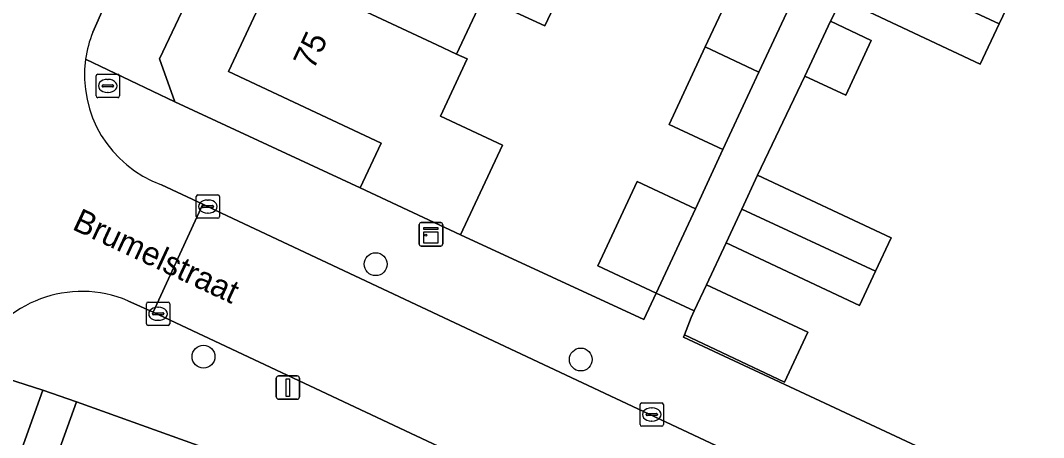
# Model space of a CAD drawing. Extents: x 159817 to 160765, y 380688 to 381638.
# Drawn here: x 160176.21 to 160219.96, y 381272.83 to 381290.64 of the extents above; entities that cross this region are included whole.
import ezdxf

# ---------------------------------------------------------------- set-up
doc = ezdxf.new("R2010")
doc.units = 0
for name, color, linetype in [('IMGEO_Boom', 7, 'Continuous'), ('IMGEO_Brandkraan', 7, 'Continuous'), ('IMGEO_Erf', 7, 'Continuous'), ('IMGEO_Kast', 7, 'Continuous'), ('IMGEO_Kolk', 7, 'Continuous'), ('IMGEO_Lichtmast', 7, 'Continuous'), ('IMGEO_Openbare_ruimte_label', 7, 'Continuous'), ('IMGEO_Pand', 7, 'Continuous'), ('IMGEO_Pand_nummerreeks', 7, 'Continuous'), ('IMGEO_Rijbaan_lokaal_open', 7, 'Continuous'), ('IMGEO_Voetpad_halfverhard', 7, 'Continuous'), ('IMGEO_Voetpad_open', 7, 'Continuous')]:
    doc.layers.add(name, color=color, linetype=linetype)

msp = doc.modelspace()

# ---------------------------------------------------------------- linework, layer by layer
at = {"layer": 'IMGEO_Boom'}
for centre in [(160191.397, 381280.228), (160184.034, 381276.28), (160200.168, 381276.158)]:
    msp.add_circle(centre, 0.489, dxfattribs=at)
at = {"layer": 'IMGEO_Brandkraan'}
for p, q in [((160179.515, 381288.34), (160180.367, 381288.34)), ((160179.44, 381287.414), (160179.44, 381288.266)), ((160179.742, 381287.883), (160180.14, 381287.883)), ((160179.928, 381288.12), (160179.953, 381288.12)), ((160180.441, 381288.266), (160180.441, 381287.414)), ((160179.699, 381287.834), (160179.699, 381287.846)), ((160180.137, 381287.797), (160179.739, 381287.797)), ((160179.951, 381287.56), (160179.926, 381287.56)), ((160180.183, 381287.846), (160180.183, 381287.834)), ((160180.367, 381287.34), (160179.515, 381287.34))]:
    msp.add_line(p, q, dxfattribs=at)
for points in [[(160179.515, 381288.34), (160180.367, 381288.34)], [(160179.44, 381287.414), (160179.44, 381288.266)], [(160180.441, 381288.266), (160180.441, 381287.414)], [(160180.367, 381287.34), (160179.515, 381287.34)]]:
    msp.add_lwpolyline(points, dxfattribs=at)
for centre, radius, start, end in [((160179.517, 381288.264), 0.0765, 91.552, 178.448), ((160179.517, 381288.264), 0.0765, 91.552, 178.448), ((160180.365, 381288.264), 0.0765, 1.552, 88.448), ((160180.365, 381288.264), 0.0765, 1.552, 88.448), ((160179.739, 381287.843), 0.0403, 85.8775, 175.7526), ((160180.144, 381287.845), 0.0386, 1.7309, 96.639), ((160179.517, 381287.416), 0.0765, 181.552, 268.448), ((160179.517, 381287.416), 0.0765, 181.552, 268.448), ((160179.736, 381287.833), 0.0366, 178.938, 274.7102), ((160180.14, 381287.84), 0.043, 264.8664, 352.4533), ((160180.365, 381287.416), 0.0765, 271.552, 358.448), ((160180.365, 381287.416), 0.0765, 271.552, 358.448)]:
    msp.add_arc(centre, radius, start, end, dxfattribs=at)
for centre, major_axis, ratio, start_param, end_param in [((160179.927, 381287.84), (-0.387, 0.002), 0.722429, 4.712389, 7.853982), ((160179.952, 381287.84), (-0.39, 0.002), 0.717154, 1.570796, 4.712389)]:
    msp.add_ellipse(centre, major_axis=major_axis, ratio=ratio, start_param=start_param, end_param=end_param, dxfattribs=at)
at = {"layer": 'IMGEO_Erf'}
for points in [[(160222.288, 381299.605), (160216.365, 381302.397), (160212.932, 381294.963), (160218.855, 381292.172), (160218.063, 381290.492), (160217.255, 381288.776), (160211.332, 381291.567), (160210.842, 381290.6), (160212.59, 381289.786), (160211.501, 381287.444), (160209.752, 381288.257), (160207.732, 381284.025), (160213.443, 381281.353), (160212.775, 381279.925), (160212.092, 381278.466), (160206.381, 381281.138), (160205.548, 381279.354), (160209.884, 381277.322), (160208.887, 381275.196), (160204.6, 381277.205), (160204.565, 381277.114), (160225.954, 381267.134)], [(160199.508, 381292.288), (160198.627, 381290.404), (160195.996, 381291.635), (160194.857, 381289.201), (160195.304, 381288.991), (160194.163, 381286.554), (160196.819, 381285.312), (160195.026, 381281.48), (160202.862, 381277.867), (160203.391, 381278.997), (160200.901, 381280.162), (160202.585, 381283.762), (160205.076, 381282.597), (160206.238, 381285.124), (160203.945, 381286.194), (160205.49, 381289.504), (160206.996, 381292.73)]]:
    msp.add_lwpolyline(points, dxfattribs=at)
msp.add_lwpolyline([(160190.736, 381283.488), (160191.63, 381285.397), (160185.096, 381288.454), (160187.137, 381292.815), (160185.833, 381293.425), (160185.402, 381292.422), (160184.059, 381293.029), (160182.154, 381288.991), (160182.804, 381287.168)], close=True, dxfattribs=at)
at = {"layer": 'IMGEO_Kast'}
for p, q in [((160193.262, 381281.077), (160193.262, 381281.918)), ((160193.262, 381281.918), (160193.262, 381281.077)), ((160193.337, 381282.002), (160194.178, 381282.002)), ((160194.178, 381282.002), (160193.337, 381282.002)), ((160194.262, 381281.927), (160194.262, 381281.086)), ((160194.262, 381281.086), (160194.262, 381281.927)), ((160194.187, 381281.002), (160193.346, 381281.002)), ((160193.346, 381281.002), (160194.187, 381281.002))]:
    msp.add_line(p, q, dxfattribs=at)
for points in [[(160193.457, 381281.792), (160194.057, 381281.792), (160194.057, 381281.707), (160193.457, 381281.707), (160193.457, 381281.792)], [(160193.457, 381281.617), (160194.057, 381281.617), (160194.057, 381281.128), (160193.457, 381281.128), (160193.457, 381281.617)]]:
    msp.add_lwpolyline(points, dxfattribs=at)
msp.add_circle((160193.541, 381281.466), 0.0377, dxfattribs=at)
for centre, start, end in [((160193.34, 381281.924), 92.4484, 184.2845), ((160193.34, 381281.924), 92.4484, 184.2845), ((160194.184, 381281.924), 2.4484, 94.2845), ((160194.184, 381281.924), 2.4484, 94.2845), ((160193.34, 381281.08), 182.4484, 274.2845), ((160193.34, 381281.08), 182.4484, 274.2845), ((160194.184, 381281.08), 272.4484, 4.2845), ((160194.184, 381281.08), 272.4484, 4.2845)]:
    msp.add_arc(centre, 0.0779, start, end, dxfattribs=at)
at = {"layer": 'IMGEO_Kolk'}
for p, q in [((160183.72, 381282.262), (160183.72, 381283.114)), ((160183.795, 381283.188), (160184.647, 381283.188)), ((160184.721, 381283.114), (160184.721, 381282.262)), ((160183.979, 381282.682), (160183.979, 381282.694)), ((160184.417, 381282.645), (160184.019, 381282.645)), ((160184.022, 381282.731), (160184.42, 381282.731)), ((160184.208, 381282.968), (160184.233, 381282.968)), ((160184.463, 381282.694), (160184.463, 381282.682)), ((160184.647, 381282.188), (160183.795, 381282.188)), ((160184.231, 381282.408), (160184.206, 381282.408)), ((160181.589, 381277.685), (160181.589, 381278.537)), ((160181.664, 381278.611), (160182.516, 381278.611)), ((160182.077, 381278.391), (160182.102, 381278.391)), ((160182.59, 381278.537), (160182.59, 381277.685)), ((160181.848, 381278.105), (160181.848, 381278.117)), ((160182.286, 381278.068), (160181.888, 381278.068)), ((160181.891, 381278.154), (160182.289, 381278.154)), ((160182.1, 381277.831), (160182.075, 381277.831)), ((160182.332, 381278.117), (160182.332, 381278.105)), ((160182.516, 381277.611), (160181.664, 381277.611)), ((160202.778, 381274.308), (160203.63, 381274.308)), ((160202.703, 381273.382), (160202.703, 381274.234)), ((160203.005, 381273.851), (160203.403, 381273.851)), ((160203.191, 381274.088), (160203.216, 381274.088)), ((160203.704, 381274.234), (160203.704, 381273.382)), ((160202.962, 381273.802), (160202.962, 381273.814)), ((160203.4, 381273.765), (160203.002, 381273.765)), ((160203.214, 381273.528), (160203.189, 381273.528)), ((160203.446, 381273.814), (160203.446, 381273.802)), ((160203.63, 381273.308), (160202.778, 381273.308))]:
    msp.add_line(p, q, dxfattribs=at)
for points in [[(160183.72, 381282.262), (160183.72, 381283.114)], [(160183.795, 381283.188), (160184.647, 381283.188)], [(160184.721, 381283.114), (160184.721, 381282.262)], [(160184.647, 381282.188), (160183.795, 381282.188)], [(160181.589, 381277.685), (160181.589, 381278.537)], [(160181.664, 381278.611), (160182.516, 381278.611)], [(160182.59, 381278.537), (160182.59, 381277.685)], [(160182.516, 381277.611), (160181.664, 381277.611)], [(160202.778, 381274.308), (160203.63, 381274.308)], [(160202.703, 381273.382), (160202.703, 381274.234)], [(160203.704, 381274.234), (160203.704, 381273.382)], [(160203.63, 381273.308), (160202.778, 381273.308)]]:
    msp.add_lwpolyline(points, dxfattribs=at)
for centre, radius, start, end in [((160183.797, 381283.112), 0.0765, 91.552, 178.448), ((160183.797, 381283.112), 0.0765, 91.552, 178.448), ((160184.645, 381283.112), 0.0765, 1.552, 88.448), ((160184.645, 381283.112), 0.0765, 1.552, 88.448), ((160184.019, 381282.691), 0.0403, 85.8775, 175.7526), ((160184.016, 381282.681), 0.0366, 178.938, 274.7102), ((160184.42, 381282.688), 0.043, 264.8664, 352.4533), ((160184.424, 381282.693), 0.0386, 1.7309, 96.639), ((160183.797, 381282.264), 0.0765, 181.552, 268.448), ((160183.797, 381282.264), 0.0765, 181.552, 268.448), ((160184.645, 381282.264), 0.0765, 271.552, 358.448), ((160184.645, 381282.264), 0.0765, 271.552, 358.448), ((160181.666, 381278.535), 0.0765, 91.552, 178.448), ((160181.666, 381278.535), 0.0765, 91.552, 178.448), ((160182.514, 381278.535), 0.0765, 1.552, 88.448), ((160182.514, 381278.535), 0.0765, 1.552, 88.448), ((160181.888, 381278.114), 0.0403, 85.8775, 175.7526), ((160181.885, 381278.104), 0.0366, 178.938, 274.7102), ((160182.289, 381278.111), 0.043, 264.8664, 352.4533), ((160182.293, 381278.116), 0.0386, 1.7309, 96.639), ((160181.666, 381277.687), 0.0765, 181.552, 268.448), ((160181.666, 381277.687), 0.0765, 181.552, 268.448), ((160182.514, 381277.687), 0.0765, 271.552, 358.448), ((160182.514, 381277.687), 0.0765, 271.552, 358.448), ((160202.78, 381274.232), 0.0765, 91.552, 178.448), ((160202.78, 381274.232), 0.0765, 91.552, 178.448), ((160203.628, 381274.232), 0.0765, 1.552, 88.448), ((160203.628, 381274.232), 0.0765, 1.552, 88.448), ((160203.002, 381273.811), 0.0403, 85.8775, 175.7526), ((160203.407, 381273.813), 0.0386, 1.7309, 96.639), ((160202.999, 381273.801), 0.0366, 178.938, 274.7102), ((160203.403, 381273.808), 0.043, 264.8664, 352.4533), ((160202.78, 381273.384), 0.0765, 181.552, 268.448), ((160202.78, 381273.384), 0.0765, 181.552, 268.448), ((160203.628, 381273.384), 0.0765, 271.552, 358.448), ((160203.628, 381273.384), 0.0765, 271.552, 358.448)]:
    msp.add_arc(centre, radius, start, end, dxfattribs=at)
for centre, major_axis, ratio, start_param, end_param in [((160184.207, 381282.688), (-0.387, 0.002), 0.722429, 4.712389, 7.853982), ((160184.232, 381282.688), (-0.39, 0.002), 0.717154, 1.570796, 4.712389), ((160182.076, 381278.111), (-0.387, 0.002), 0.722429, 4.712389, 7.853982), ((160182.101, 381278.111), (-0.39, 0.002), 0.717154, 1.570796, 4.712389), ((160203.19, 381273.808), (-0.387, 0.002), 0.722429, 4.712389, 7.853982), ((160203.215, 381273.808), (-0.39, 0.002), 0.717154, 1.570796, 4.712389)]:
    msp.add_ellipse(centre, major_axis=major_axis, ratio=ratio, start_param=start_param, end_param=end_param, dxfattribs=at)
at = {"layer": 'IMGEO_Lichtmast'}
for p, q in [((160187.148, 381274.56), (160187.148, 381275.36)), ((160187.148, 381275.36), (160187.148, 381274.56)), ((160187.248, 381275.46), (160188.038, 381275.46)), ((160188.038, 381275.46), (160187.248, 381275.46)), ((160188.138, 381275.36), (160188.138, 381274.56)), ((160188.138, 381274.56), (160188.138, 381275.36)), ((160188.038, 381274.46), (160187.248, 381274.46)), ((160187.248, 381274.46), (160188.038, 381274.46))]:
    msp.add_line(p, q, dxfattribs=at)
msp.add_lwpolyline([(160187.568, 381275.335), (160187.718, 381275.335), (160187.718, 381274.585), (160187.568, 381274.585), (160187.568, 381275.335)], dxfattribs=at)
for centre, start, end in [((160187.248, 381275.36), 90, 180), ((160187.248, 381275.36), 90, 180), ((160188.038, 381275.36), 0, 90), ((160188.038, 381275.36), 360, 90), ((160187.248, 381274.56), 180, 270), ((160187.248, 381274.56), 180, 270), ((160188.038, 381274.56), 270, 0), ((160188.038, 381274.56), 270, 0)]:
    msp.add_arc(centre, 0.1, start, end, dxfattribs=at)
at = {"layer": 'IMGEO_Pand'}
for points in [[(160199.508, 381292.288), (160187.852, 381297.739), (160186.396, 381294.628), (160185.833, 381293.425), (160187.137, 381292.815), (160194.01, 381289.597), (160194.857, 381289.201), (160195.996, 381291.635), (160198.627, 381290.404)], [(160212.126, 381293.252), (160218.063, 381290.492), (160218.855, 381292.172), (160212.932, 381294.963)], [(160212.126, 381293.252), (160211.332, 381291.567), (160217.255, 381288.776), (160218.063, 381290.492)], [(160195.304, 381288.991), (160194.857, 381289.201), (160194.01, 381289.597), (160187.137, 381292.815), (160185.096, 381288.454), (160191.63, 381285.397), (160190.736, 381283.488), (160195.026, 381281.48), (160196.819, 381285.312), (160194.163, 381286.554)], [(160209.288, 381291.66), (160206.996, 381292.73), (160205.49, 381289.504), (160207.782, 381288.432)], [(160210.842, 381290.6), (160209.752, 381288.257), (160211.501, 381287.444), (160212.59, 381289.786)], [(160207.782, 381288.432), (160205.49, 381289.504), (160203.945, 381286.194), (160206.238, 381285.124)], [(160212.775, 381279.925), (160213.443, 381281.353), (160207.732, 381284.025), (160207.057, 381282.582)], [(160203.391, 381278.997), (160205.076, 381282.597), (160202.585, 381283.762), (160200.901, 381280.162)], [(160212.775, 381279.925), (160207.057, 381282.582), (160206.381, 381281.138), (160212.092, 381278.466)], [(160209.884, 381277.322), (160205.548, 381279.354), (160205.023, 381278.234), (160204.893, 381277.957), (160204.6, 381277.205), (160208.887, 381275.196)], [(160185.472, 381271.883), (160178.596, 381274.356), (160176.477, 381268.462), (160183.352, 381265.987), (160183.367, 381266.03), (160187.214, 381264.647), (160189.319, 381270.499)]]:
    msp.add_lwpolyline(points, close=True, dxfattribs=at)
at = {"layer": 'IMGEO_Rijbaan_lokaal_open'}
for points in [[(160179.298, 381290.141), (160180.244, 381292.279), (160176.954, 381293.771), (160175.818, 381291.324)], [(160180.804, 381278.668), (160181.886, 381278.181), (160184.006, 381282.791), (160182.232, 381283.624)]]:
    msp.add_lwpolyline(points, dxfattribs=at)
msp.add_lwpolyline([(160181.886, 381278.181), (160204.38, 381267.615), (160207.826, 381266.012), (160212.641, 381263.772), (160214.775, 381268.359), (160212.221, 381269.548), (160208.794, 381271.142), (160184.802, 381282.403), (160184.006, 381282.791)], close=True, dxfattribs=at)
for centre, radius, start, end in [((160183.941, 381288.296), 4.996, 158.3271, 172.1177), ((160183.918, 381288.302), 4.973, 172.1554, 250.1771), ((160178.835, 381273.977), 5.087, 67.2275, 153.6786)]:
    msp.add_arc(centre, radius, start, end, dxfattribs=at)
at = {"layer": 'IMGEO_Voetpad_halfverhard'}
msp.add_lwpolyline([(160209.288, 381291.66), (160207.782, 381288.432), (160206.238, 381285.124), (160205.076, 381282.597), (160203.391, 381278.997), (160205.023, 381278.234), (160205.548, 381279.354), (160206.381, 381281.138), (160207.057, 381282.582), (160207.732, 381284.025), (160209.752, 381288.257), (160210.842, 381290.6), (160211.332, 381291.567)], dxfattribs=at)
at = {"layer": 'IMGEO_Voetpad_open'}
for points in [[(160178.992, 381288.981), (160182.804, 381287.168), (160182.154, 381288.991), (160184.059, 381293.029), (160185.402, 381292.422), (160185.833, 381293.425), (160186.396, 381294.628), (160187.852, 381297.739), (160189.821, 381301.947), (160191.789, 381306.154), (160193.81, 381310.472), (160192.567, 381311.056), (160194.64, 381315.486), (160196.663, 381319.809), (160198.686, 381324.132)], [(160182.637, 381293.415), (160180.753, 381292.697), (160180.486, 381292.549), (160180.244, 381292.279), (160179.298, 381290.141)], [(160195.026, 381281.48), (160190.736, 381283.488), (160182.804, 381287.168), (160178.992, 381288.981)], [(160182.232, 381283.624), (160184.006, 381282.791), (160184.802, 381282.403), (160208.794, 381271.142), (160212.221, 381269.548), (160214.775, 381268.359), (160217.232, 381267.216), (160239.326, 381256.934)], [(160239.278, 381261.274), (160236.256, 381262.58), (160229.552, 381265.455), (160225.954, 381267.134), (160204.565, 381277.114), (160204.6, 381277.205), (160204.893, 381277.957), (160205.023, 381278.234), (160203.391, 381278.997), (160202.862, 381277.867), (160195.026, 381281.48)], [(160212.641, 381263.772), (160207.826, 381266.012), (160204.38, 381267.615), (160181.886, 381278.181), (160180.804, 381278.668)], [(160174.275, 381276.233), (160174.127, 381275.821), (160177.165, 381274.843), (160178.596, 381274.356), (160185.472, 381271.883), (160186.017, 381272.204), (160186.65, 381272.188), (160200.361, 381265.784), (160205.801, 381263.242), (160207.149, 381262.612), (160223.562, 381254.945), (160222.893, 381253.356), (160224.405, 381252.993), (160231.438, 381251.184), (160234.131, 381250)], [(160137.079, 381163.29), (160140.795, 381173.569), (160142.141, 381177.315), (160142.669, 381178.786), (160159.239, 381224.927), (160160.596, 381228.707), (160168.243, 381250), (160177.165, 381274.843), (160174.127, 381275.821), (160174.043, 381275.587), (160173.856, 381275.112), (160175.112, 381274.652), (160174.472, 381272.919), (160173.218, 381273.405), (160172.652, 381271.79)]]:
    msp.add_lwpolyline(points, dxfattribs=at)
msp.add_lwpolyline([(160166.181, 381239.821), (160168.24, 381245.549), (160169.84, 381250), (160170.3, 381251.278), (160172.359, 381257.006), (160174.418, 381262.734), (160176.477, 381268.462), (160178.596, 381274.356), (160177.165, 381274.843), (160168.243, 381250), (160160.596, 381228.707), (160162.004, 381228.201), (160164.122, 381234.093)], close=True, dxfattribs=at)
for centre, radius, start, end in [((160183.941, 381288.296), 4.996, 158.3271, 172.1177), ((160183.918, 381288.302), 4.973, 172.1554, 250.1771), ((160178.835, 381273.977), 5.087, 67.2275, 153.6786)]:
    msp.add_arc(centre, radius, start, end, dxfattribs=at)

# ---------------------------------------------------------------- texts
at = {"layer": 'IMGEO_Openbare_ruimte_label'}
msp.add_text('Brumelstraat', height=1, rotation=334.9727, dxfattribs=at).set_placement((160178.374, 381281.735))
at = {"layer": 'IMGEO_Pand_nummerreeks'}
msp.add_text('75', height=1, rotation=64.9218, dxfattribs=at).set_placement((160188.737, 381288.495))

doc.saveas('drawing.dxf')
